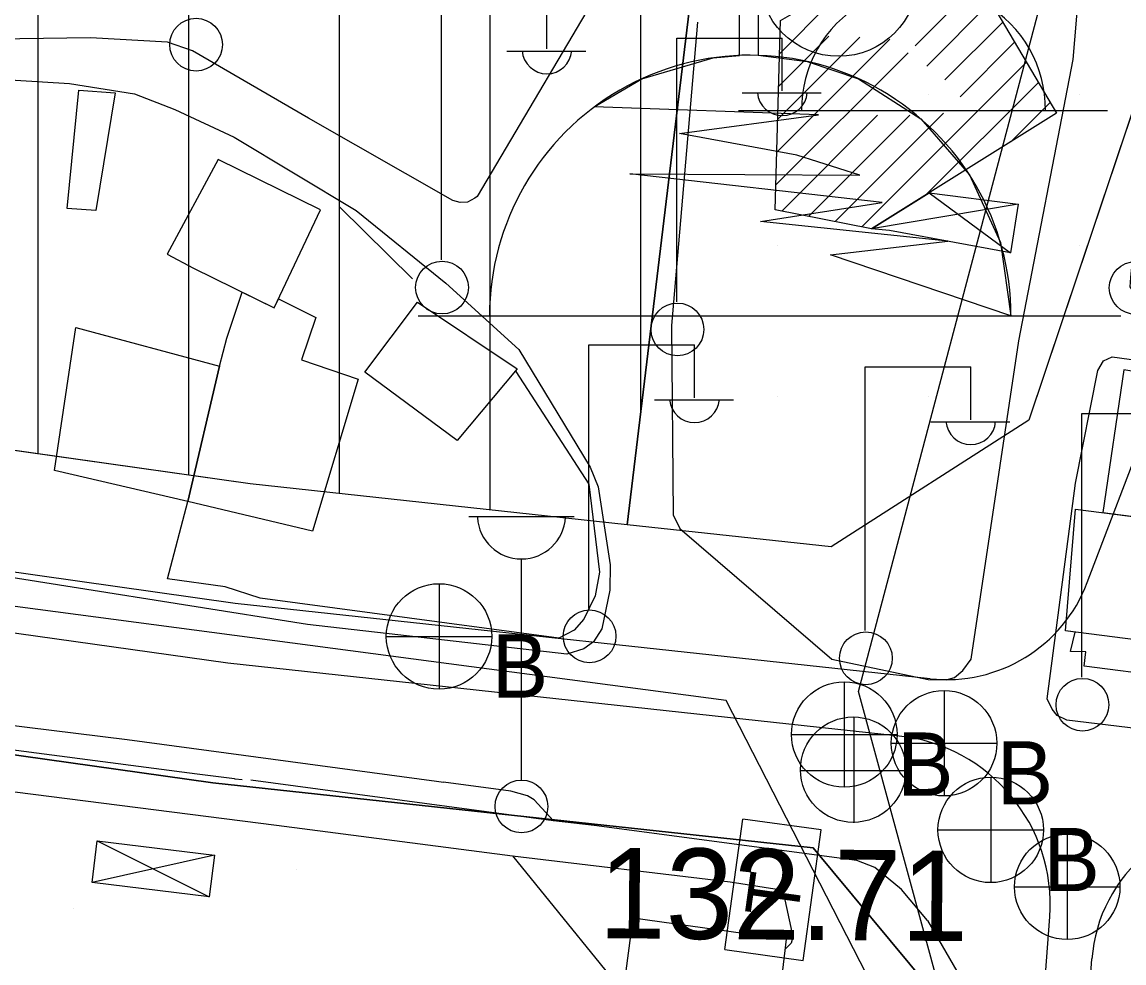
# Model space of a CAD drawing. Extents: x 417997 to 421451, y 4451742 to 4455216.
# Drawn here: x 419733.5 to 419806.7, y 4452336.5 to 4452398.9 of the extents above; entities that cross this region are included whole.
import ezdxf

# ---------------------------------------------------------------- set-up
doc = ezdxf.new("R2010")
doc.units = 0
for name, color, linetype in [('ADA', 7, 'Continuous'), ('ADAKENARI', 7, 'Continuous'), ('B_Dini tesis', 7, 'Continuous'), ('B_Kapi', 7, 'Continuous'), ('B_Mesken', 7, 'Continuous'), ('B_Sundurma', 7, 'Continuous'), ('B_Tarama', 7, 'Continuous'), ('B_Teras', 7, 'Continuous'), ('Default', 7, 'Continuous'), ('KALDIRIM', 7, 'Continuous'), ('LJ_SEMBOL', 7, 'Continuous'), ('PL_AYA_REKREASYON_AL', 7, 'Continuous'), ('PL_KON_MEV_350', 7, 'Continuous'), ('PL_SAY_DINI_TESIS', 7, 'Continuous'), ('S_Cad_Sok_Lambasi', 7, 'Continuous'), ('S_Cami_Mescid', 7, 'Continuous'), ('S_Elektrik_Diregi', 7, 'Continuous'), ('S_Hucre_Tipi_Telefon', 7, 'Continuous'), ('S_Minare', 7, 'Continuous'), ('S_Rogar_Kapagi', 7, 'Continuous'), ('S_Rogar_Kapagi_Buski', 7, 'Continuous'), ('Sinir_Duvar_tek_tarafa_ait', 7, 'Continuous'), ('SN_KENTSEL_DONUSUM', 7, 'Continuous'), ('SN_KULTUR_REKREASYON', 7, 'Continuous'), ('TR_DINITESIS', 7, 'Continuous'), ('TR_ORTAYOGUNKONUT', 7, 'Continuous'), ('TR_PARKALANI', 7, 'Continuous'), ('Y_Kot_Noktasi', 7, 'Continuous'), ('Yol_Kaldirim_kenari_bordurtasi', 7, 'Continuous'), ('Yol_Sose', 7, 'Continuous')]:
    doc.layers.add(name, color=color, linetype=linetype)

# ---------------------------------------------------------------- blocks, each defined once
blk = doc.blocks.new('POINT_DISPLAY')
at = {"layer": 'Default'}
blk.add_line((0, 0), (0, 0), dxfattribs=at)

msp = doc.modelspace()

# ---------------------------------------------------------------- linework, layer by layer
at = {"layer": 'ADA'}
msp.add_line((419779.156, 4452411.05), (419773.671, 4452365.563), dxfattribs=at)
msp.add_line((419779.156, 4452411.05), (419773.671, 4452365.563), dxfattribs=at)
at = {"layer": 'ADAKENARI'}
for p, q in [((419813.737, 4452412.419), (419800.336, 4452372.5)), ((419813.737, 4452412.419), (419800.336, 4452372.5)), ((419457, 4452389.371), (419746.184, 4452348.423)), ((419457, 4452389.371), (419746.184, 4452348.423)), ((419748.663, 4452368.271), (419687.358, 4452376.952)), ((419748.663, 4452368.271), (419687.358, 4452376.952)), ((419800.336, 4452372.5), (419787.212, 4452364.097)), ((419800.336, 4452372.5), (419787.212, 4452364.097)), ((419773.671, 4452365.563), (419748.663, 4452368.271)), ((419773.671, 4452365.563), (419748.663, 4452368.271)), ((419787.212, 4452364.097), (419773.671, 4452365.563)), ((419787.212, 4452364.097), (419773.671, 4452365.563)), ((419746.184, 4452348.423), (419786.03, 4452344.108)), ((419746.184, 4452348.423), (419786.03, 4452344.108)), ((419786.03, 4452344.108), (419795.226, 4452333.059)), ((419786.03, 4452344.108), (419795.226, 4452333.059))]:
    msp.add_line(p, q, dxfattribs=at)
at = {"layer": 'B_Dini tesis'}
msp.add_lwpolyline([(419783.865, 4452399.025), (419786.33, 4452400.456), (419784.645, 4452403.451), (419787.772, 4452405.26), (419788.802, 4452403.706), (419793.899, 4452406.902), (419802.186, 4452392.869), (419789.907, 4452385.206), (419783.511, 4452386.456)], close=True, dxfattribs=at)
at = {"layer": 'B_Kapi'}
msp.add_lwpolyline([(419749.315, 4452360.695), (419746.996, 4452361.437)], dxfattribs=at)
at = {"layer": 'B_Mesken'}
for points in [[(419747.105, 4452377.941), (419748.134, 4452381.003), (419750.259, 4452379.96), (419750.541, 4452380.557), (419753.014, 4452379.306), (419752.062, 4452376.501), (419755.817, 4452375.227), (419752.785, 4452365.127), (419744.523, 4452367.1), (419746.621, 4452376.093)], [(419756.263, 4452375.679), (419759.759, 4452380.336), (419766.381, 4452375.907), (419762.402, 4452371.146)], [(419816.213, 4452364.959), (419817.395, 4452374.062), (419806.647, 4452375.833), (419805.263, 4452366.368)], [(419815.093, 4452355.615), (419815.032, 4452354.759), (419804.018, 4452356.174), (419804.123, 4452357.128), (419803.104, 4452357.144), (419803.416, 4452358.431), (419802.764, 4452358.514), (419803.447, 4452366.602), (419816.213, 4452364.959)], [(419774.068, 4452339.47), (419784.241, 4452338.063), (419783.651, 4452333.187), (419773.465, 4452334.79)]]:
    msp.add_lwpolyline(points, close=True, dxfattribs=at)
at = {"layer": 'B_Sundurma'}
for p, q in [((419793.72, 4452387.586), (419799.131, 4452383.603)), ((419799.628, 4452386.846), (419789.907, 4452385.206)), ((419738.504, 4452344.587), (419745.939, 4452340.854)), ((419746.282, 4452343.628), (419738.162, 4452341.814))]:
    msp.add_line(p, q, dxfattribs=at)
for points in [[(419793.72, 4452387.586), (419799.628, 4452386.846), (419799.131, 4452383.603), (419791.09, 4452385.082), (419791.09, 4452385.082), (419789.907, 4452385.206)], [(419738.504, 4452344.587), (419746.282, 4452343.628), (419745.939, 4452340.854), (419738.162, 4452341.814)]]:
    msp.add_lwpolyline(points, close=True, dxfattribs=at)
at = {"layer": 'B_Tarama'}
for p, q in [((419792.796, 4452397.35), (419797.036, 4452401.59)), ((419783.804, 4452396.843), (419787.087, 4452400.126)), ((419793.565, 4452395.998), (419797.824, 4452400.256)), ((419794.77, 4452395.081), (419798.611, 4452398.922)), ((419783.619, 4452390.294), (419791.105, 4452397.779)), ((419783.681, 4452392.477), (419789.124, 4452397.921)), ((419783.742, 4452394.66), (419787.06, 4452397.977)), ((419795.776, 4452393.966), (419799.399, 4452397.589)), ((419783.558, 4452388.111), (419792.324, 4452396.877)), ((419789.263, 4452385.332), (419800.187, 4452396.255)), ((419793.504, 4452387.451), (419800.974, 4452394.921)), ((419799.146, 4452390.972), (419801.762, 4452393.587)), ((419783.94, 4452386.372), (419790.303, 4452392.736)), ((419785.715, 4452386.025), (419792.434, 4452392.745)), ((419787.489, 4452385.679), (419794.687, 4452392.877))]:
    msp.add_line(p, q, dxfattribs=at)
at = {"layer": 'B_Teras'}
for points in [[(419736.519, 4452386.546), (419737.294, 4452394.406), (419739.686, 4452394.229), (419738.402, 4452386.413)], [(419744.905, 4452382.589), (419750.259, 4452379.96), (419753.322, 4452386.452), (419746.522, 4452389.811), (419743.151, 4452383.518)], [(419737.079, 4452378.657), (419746.621, 4452376.093), (419744.523, 4452367.1), (419735.673, 4452369.153)], [(419802.764, 4452358.514), (419803.447, 4452366.602), (419816.213, 4452364.959), (419815.093, 4452355.615), (419811.484, 4452355.957), (419811.565, 4452357.39)]]:
    msp.add_lwpolyline(points, close=True, dxfattribs=at)
at = {"layer": 'KALDIRIM'}
for p, q in [((419804.223, 4452361.724), (419830.799, 4452431.61)), ((419804.223, 4452361.724), (419830.799, 4452431.61)), ((419747.671, 4452360.332), (419552.863, 4452387.917)), ((419747.671, 4452360.332), (419552.863, 4452387.917)), ((419747.175, 4452356.362), (419552.012, 4452383.997)), ((419747.175, 4452356.362), (419552.012, 4452383.997)), ((419793.799, 4452355.336), (419747.671, 4452360.332)), ((419793.799, 4452355.336), (419747.671, 4452360.332)), ((419791.735, 4452351.537), (419747.175, 4452356.362)), ((419791.735, 4452351.537), (419747.175, 4452356.362)), ((419797.956, 4452289.118), (419801.727, 4452339.531)), ((419797.956, 4452289.118), (419801.727, 4452339.531)), ((419800.926, 4452288.609), (419804.527, 4452336.749)), ((419800.926, 4452288.609), (419804.527, 4452336.749))]:
    msp.add_line(p, q, dxfattribs=at)
for centre, radius, start, end in [((419794.876, 4452365.278), 10, 263.8192, 339.17911), ((419794.876, 4452365.278), 10, 263.8192, 339.17911), ((419790.526, 4452340.369), 11.233, 355.72188, 83.8192), ((419790.526, 4452340.369), 11.233, 355.72188, 83.8192), ((419814.5, 4452336.003), 10, 82.13006, 175.72188), ((419814.5, 4452336.003), 10, 82.13006, 175.72188)]:
    msp.add_arc(centre, radius, start, end, dxfattribs=at)
at = {"layer": 'LJ_SEMBOL'}
msp.add_line((419806.458, 4452379.405), (419759.797, 4452379.403), dxfattribs=at)
msp.add_line((419806.458, 4452379.405), (419759.797, 4452379.403), dxfattribs=at)
msp.add_lwpolyline([(419799.154, 4452379.417), (419787.171, 4452383.47), (419794.958, 4452384.386), (419782.524, 4452385.695), (419790.61, 4452386.954), (419773.861, 4452388.842), (419789.116, 4452388.763), (419784.946, 4452390.08), (419777.164, 4452391.515), (419786.385, 4452392.763), (419771.495, 4452393.285), (419774.658, 4452395.159), (419779.385, 4452396.547), (419781.129, 4452396.708), (419781.129, 4452407.127), (419782.379, 4452407.127), (419782.379, 4452396.715), (419785.623, 4452396.307), (419789.037, 4452395.159), (419793.181, 4452392.496), (419796.406, 4452388.774), (419798.453, 4452384.293)], close=True, dxfattribs=at)
msp.add_lwpolyline([(419799.154, 4452379.417), (419787.171, 4452383.47), (419794.958, 4452384.386), (419782.524, 4452385.695), (419790.61, 4452386.954), (419773.861, 4452388.842), (419789.116, 4452388.763), (419784.946, 4452390.08), (419777.164, 4452391.515), (419786.385, 4452392.763), (419771.495, 4452393.285), (419774.658, 4452395.159), (419779.385, 4452396.547), (419781.129, 4452396.708), (419781.129, 4452407.127), (419782.379, 4452407.127), (419782.379, 4452396.715), (419785.623, 4452396.307), (419789.037, 4452395.159), (419793.181, 4452392.496), (419796.406, 4452388.774), (419798.453, 4452384.293)], close=True, dxfattribs=at)
msp.add_arc((419781.848, 4452379.417), 17.306, 359.96699, 180, dxfattribs=at)
msp.add_arc((419781.848, 4452379.417), 17.306, 359.96699, 180, dxfattribs=at)
at = {"layer": 'PL_AYA_REKREASYON_AL'}
for p, q in [((419746.184, 4452348.423), (419457, 4452389.371)), ((419746.184, 4452348.423), (419457, 4452389.371)), ((419786.03, 4452344.108), (419746.184, 4452348.423)), ((419786.03, 4452344.108), (419746.184, 4452348.423)), ((419795.226, 4452333.059), (419786.03, 4452344.108)), ((419795.226, 4452333.059), (419786.03, 4452344.108))]:
    msp.add_line(p, q, dxfattribs=at)
at = {"layer": 'PL_KON_MEV_350'}
msp.add_lwpolyline([(419825.143, 4452446.4), (419813.737, 4452412.419), (419779.156, 4452411.05), (419773.671, 4452365.563), (419748.663, 4452368.271), (419687.358, 4452376.952), (419690.066, 4452398.955), (419723.991, 4452396.595), (419724.581, 4452430.52), (419694.491, 4452430.815), (419690.951, 4452406.625), (419659.386, 4452433.765)], dxfattribs=at)
at = {"layer": 'PL_SAY_DINI_TESIS'}
msp.add_lwpolyline([(419813.737, 4452412.419), (419800.336, 4452372.5), (419787.212, 4452364.097), (419773.671, 4452365.563), (419779.156, 4452411.05)], close=True, dxfattribs=at)
msp.add_lwpolyline([(419813.737, 4452412.419), (419800.336, 4452372.5), (419787.212, 4452364.097), (419773.671, 4452365.563), (419779.156, 4452411.05)], close=True, dxfattribs=at)
at = {"layer": 'S_Cad_Sok_Lambasi'}
for p, q in [((419763.162, 4452366.113), (419770.163, 4452366.113)), ((419766.663, 4452348.613), (419766.663, 4452363.288))]:
    msp.add_line(p, q, dxfattribs=at)
msp.add_circle((419766.663, 4452346.863), 1.75, dxfattribs=at)
msp.add_arc((419766.663, 4452366.217), 2.929, 183.298, 356.90719, dxfattribs=at)
at = {"layer": 'S_Cami_Mescid'}
msp.add_line((419781.059, 4452393.058), (419805.559, 4452393.058), dxfattribs=at)
msp.add_arc((419793.347, 4452393.135), 8.097, 359.45576, 180.54424, dxfattribs=at)
at = {"layer": 'S_Elektrik_Diregi'}
for p, q in [((419761.355, 4452383.135), (419761.355, 4452400.635)), ((419768.355, 4452397.135), (419768.355, 4452400.635)), ((419776.977, 4452380.357), (419776.977, 4452397.857)), ((419776.977, 4452397.857), (419783.977, 4452397.857)), ((419783.977, 4452394.357), (419783.977, 4452397.857)), ((419765.695, 4452396.995), (419770.945, 4452396.995)), ((419781.317, 4452394.217), (419786.567, 4452394.217)), ((419771.146, 4452359.989), (419771.146, 4452377.489)), ((419771.146, 4452377.489), (419778.146, 4452377.489)), ((419778.146, 4452373.989), (419778.146, 4452377.489)), ((419789.486, 4452358.529), (419789.486, 4452376.029)), ((419789.486, 4452376.029), (419796.486, 4452376.029)), ((419796.486, 4452372.529), (419796.486, 4452376.029)), ((419775.486, 4452373.849), (419780.736, 4452373.849)), ((419803.863, 4452355.451), (419803.863, 4452372.951)), ((419803.863, 4452372.951), (419810.863, 4452372.951)), ((419793.826, 4452372.389), (419799.076, 4452372.389))]:
    msp.add_line(p, q, dxfattribs=at)
for centre in [(419745.065, 4452397.423), (419761.391, 4452381.299), (419807.432, 4452381.278), (419777.013, 4452378.521), (419771.182, 4452358.154), (419789.522, 4452356.694), (419803.899, 4452353.615)]:
    msp.add_circle(centre, 1.75, dxfattribs=at)
for centre in [(419768.356, 4452397.147), (419783.978, 4452394.37), (419778.147, 4452374.002), (419796.487, 4452372.542)]:
    msp.add_arc(centre, 1.658, 184.83843, 355.14641, dxfattribs=at)
at = {"layer": 'S_Hucre_Tipi_Telefon'}
for points in [[(419780.159, 4452337.359), (419781.359, 4452346.027)], [(419786.56, 4452345.307), (419781.359, 4452346.027)], [(419785.359, 4452336.639), (419786.56, 4452345.307)], [(419780.159, 4452337.359), (419785.359, 4452336.639)]]:
    msp.add_lwpolyline(points, dxfattribs=at)
at = {"layer": 'S_Minare'}
msp.add_circle((419787.712, 4452401.901), 5.25, dxfattribs=at)
at = {"layer": 'S_Rogar_Kapagi'}
for p, q in [((419788.737, 4452345.774), (419788.737, 4452352.774)), ((419785.167, 4452349.239), (419792.167, 4452349.239))]:
    msp.add_line(p, q, dxfattribs=at)
msp.add_circle((419788.684, 4452349.303), 3.5, dxfattribs=at)
at = {"layer": 'S_Rogar_Kapagi_Buski'}
for p, q in [((419761.193, 4452361.646), (419761.193, 4452354.646)), ((419757.693, 4452358.146), (419764.693, 4452358.146)), ((419788.093, 4452355.136), (419788.093, 4452348.136)), ((419794.713, 4452354.556), (419794.713, 4452347.556)), ((419784.593, 4452351.636), (419791.593, 4452351.636)), ((419791.213, 4452351.056), (419798.213, 4452351.056)), ((419797.81, 4452348.805), (419797.81, 4452341.805)), ((419794.31, 4452345.305), (419801.31, 4452345.305)), ((419802.892, 4452345.026), (419802.892, 4452338.026)), ((419799.392, 4452341.526), (419806.392, 4452341.526))]:
    msp.add_line(p, q, dxfattribs=at)
for centre in [(419761.193, 4452358.146), (419788.093, 4452351.636), (419794.713, 4452351.056), (419797.81, 4452345.305), (419802.892, 4452341.526)]:
    msp.add_circle(centre, 3.5, dxfattribs=at)
at = {"layer": 'Sinir_Duvar_tek_tarafa_ait'}
for points in [[(419754.602, 4452386.637), (419759.422, 4452381.875)], [(419766.279, 4452375.728), (419771.134, 4452368.259), (419771.853, 4452362.418), (419771.559, 4452360.85), (419770.809, 4452359.287), (419770.169, 4452358.564), (419769.15, 4452358.022), (419749.315, 4452360.695)], [(419746.996, 4452361.437), (419743.166, 4452361.962), (419744.523, 4452367.1)], [(419725.221, 4452348.863), (419730.757, 4452348.115), (419750.41, 4452345.627)], [(419750.41, 4452345.627), (419766.073, 4452343.577), (419774.933, 4452332.645), (419775.204, 4452332.248), (419778.134, 4452303.213), (419779.974, 4452286.041), (419782.2, 4452263.616), (419780.1, 4452255.977), (419764.837, 4452245.85), (419754.314, 4452239.072), (419754.149, 4452238.961)]]:
    msp.add_lwpolyline(points, dxfattribs=at)
at = {"layer": 'SN_KENTSEL_DONUSUM'}
for p, q in [((419789.035, 4452354.494), (419824.919, 4452490.134)), ((419789.035, 4452354.494), (419824.919, 4452490.134)), ((419801.953, 4452307.127), (419789.035, 4452354.494)), ((419801.953, 4452307.127), (419789.035, 4452354.494))]:
    msp.add_line(p, q, dxfattribs=at)
at = {"layer": 'SN_KULTUR_REKREASYON'}
for p, q in [((419780.252, 4452353.89), (419451.753, 4452397.389)), ((419780.252, 4452353.89), (419451.753, 4452397.389)), ((419810.252, 4452295.39), (419780.252, 4452353.89)), ((419810.252, 4452295.39), (419780.252, 4452353.89))]:
    msp.add_line(p, q, dxfattribs=at)
at = {"layer": 'TR_ORTAYOGUNKONUT'}
for p, q in [((419774.577, 4452373.07), (419774.577, 4452428.859)), ((419774.577, 4452373.07), (419774.577, 4452428.859)), ((419734.577, 4452370.266), (419734.577, 4452425.23)), ((419734.577, 4452370.266), (419734.577, 4452425.23)), ((419764.577, 4452366.548), (419764.577, 4452419.596)), ((419764.577, 4452366.548), (419764.577, 4452419.596)), ((419744.577, 4452368.85), (419744.577, 4452418.42)), ((419744.577, 4452368.85), (419744.577, 4452418.42)), ((419754.577, 4452367.631), (419754.577, 4452416.91)), ((419754.577, 4452367.631), (419754.577, 4452416.91))]:
    msp.add_line(p, q, dxfattribs=at)
at = {"layer": 'Yol_Kaldirim_kenari_bordurtasi'}
for points in [[(419747.619, 4452348.684), (419745.14, 4452349.001), (419719.551, 4452352.356), (419687.779, 4452356.575)], [(419747.662, 4452348.678), (419747.619, 4452348.684)], [(419748.117, 4452348.62), (419747.662, 4452348.678)], [(419768.789, 4452345.911), (419748.697, 4452348.614)], [(419766.073, 4452343.577), (419780.514, 4452341.85), (419783.492, 4452341.401), (419783.864, 4452341.263), (419783.972, 4452341.158), (419784.08, 4452340.971), (419784.62, 4452338.514), (419784.662, 4452338.293), (419784.659, 4452338.119), (419784.568, 4452337.797), (419784.156, 4452337.362)]]:
    msp.add_lwpolyline(points, dxfattribs=at)
at = {"layer": 'Yol_Sose'}
for points in [[(419722.091, 4452431.003), (419737.742, 4452431.252), (419771.492, 4452431.414), (419771.71, 4452431.319), (419771.903, 4452431.167), (419772.179, 4452430.761), (419772.445, 4452429.797), (419772.619, 4452422.805), (419773.026, 4452403.661), (419772.87, 4452402.8), (419763.721, 4452387.336), (419763.561, 4452387.231), (419763.084, 4452386.974), (419762.595, 4452386.952), (419762.117, 4452387.081), (419752.529, 4452392.544), (419744.827, 4452397.019), (419743.166, 4452397.598), (419738.066, 4452397.886), (419720.836, 4452397.635)], [(419830.485, 4452349.257), (419802.868, 4452352.587), (419802.213, 4452352.896), (419801.879, 4452353.313), (419801.551, 4452354.005), (419803.43, 4452368.314), (419804.928, 4452375.795), (419805.294, 4452376.437), (419805.88, 4452376.7), (419823.603, 4452374.276), (419848.351, 4452369.998), (419880.936, 4452365.044), (419881.737, 4452369.101), (419856.612, 4452372.591), (419819.071, 4452378.937), (419807.415, 4452380.842), (419807.073, 4452381.354), (419807.103, 4452381.969), (419809.4, 4452404.935), (419809.855, 4452407.01), (419811.747, 4452409.056)], [(419799.681, 4452377.76), (419803.294, 4452396.438), (419804.124, 4452406.384)], [(419778.339, 4452398.925), (419776.63, 4452378.775), (419776.728, 4452366.209), (419777.178, 4452365.299), (419787.258, 4452356.634), (419793.663, 4452355.298), (419794.864, 4452355.255), (419795.414, 4452355.425), (419795.97, 4452355.892), (419796.509, 4452356.629), (419799.681, 4452377.76)], [(419729.822, 4452395.254), (419736.673, 4452394.844), (419740.969, 4452394.148), (419743.663, 4452393.11), (419747.601, 4452391.291), (419755.703, 4452386.425), (419761.634, 4452381.593), (419766.484, 4452377.188), (419771.229, 4452369.391), (419771.766, 4452368.073), (419772.557, 4452362.895), (419772.538, 4452361.218), (419771.998, 4452358.65), (419771.435, 4452357.79), (419770.805, 4452357.313), (419769.669, 4452356.974), (419752.456, 4452358.927), (419721.19, 4452363.904)], [(419688.155, 4452358.008), (419713.567, 4452354.622), (419740.487, 4452351.308), (419761.017, 4452348.542)], [(419761.017, 4452348.542), (419761.492, 4452348.478)], [(419793.623, 4452339.282), (419791.895, 4452341.339), (419790.123, 4452342.815), (419788.925, 4452343.272), (419771.479, 4452345.59), (419768.789, 4452345.911), (419767.505, 4452347.305), (419767.071, 4452347.558), (419765.951, 4452347.869), (419761.492, 4452348.478)], [(419793.623, 4452339.282), (419796.048, 4452335.086), (419798.208, 4452326.67), (419798.257, 4452326.142), (419798.175, 4452325.642), (419797.988, 4452325.392), (419797.669, 4452325.038), (419797.496, 4452324.736), (419797.774, 4452311.092), (419797.215, 4452302.507), (419796.821, 4452300.715), (419796.659, 4452300.255), (419796.22, 4452299.664), (419795.133, 4452298.945), (419794.071, 4452294.6), (419794.77, 4452294.582)]]:
    msp.add_lwpolyline(points, dxfattribs=at)

# ---------------------------------------------------------------- block references
at = {"layer": 'TR_DINITESIS', "xscale": 0.1, "yscale": 0.10000000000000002}
for p in [(419783.671, 4452394.097), (419783.671, 4452394.097), (419793.671, 4452394.097), (419793.671, 4452394.097), (419803.671, 4452394.097), (419803.671, 4452394.097), (419783.671, 4452384.097), (419783.671, 4452384.097), (419793.671, 4452384.097), (419793.671, 4452384.097), (419803.671, 4452384.097), (419803.671, 4452384.097), (419783.671, 4452374.097), (419783.671, 4452374.097), (419793.671, 4452374.097), (419793.671, 4452374.097)]:
    msp.add_blockref('POINT_DISPLAY', p, dxfattribs=at)
at = {"layer": 'TR_PARKALANI', "xscale": 0.1, "yscale": 0.10000000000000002}
for p in [(419766.474, 4452345.307), (419766.474, 4452345.307), (419751.702, 4452342.703), (419751.702, 4452342.703), (419736.93, 4452340.098), (419736.93, 4452340.098), (419787.906, 4452338.932), (419787.906, 4452338.932)]:
    msp.add_blockref('POINT_DISPLAY', p, dxfattribs=at)

# ---------------------------------------------------------------- texts
at = {"layer": 'S_Hucre_Tipi_Telefon'}
msp.add_text('T', height=3.5, rotation=82.11689, dxfattribs=at).set_placement((419784.961, 4452339.327))
at = {"layer": 'S_Rogar_Kapagi_Buski'}
for p in [(419764.693, 4452354.082), (419791.593, 4452347.572), (419798.213, 4452346.992), (419801.31, 4452341.241)]:
    msp.add_text('B', height=4.2, dxfattribs=at).set_placement(p)
at = {"layer": 'Y_Kot_Noktasi'}
msp.add_text('132.71 ', height=6, rotation=359.51823, dxfattribs=at).set_placement((419771.763, 4452338.125))

doc.saveas('drawing.dxf')
